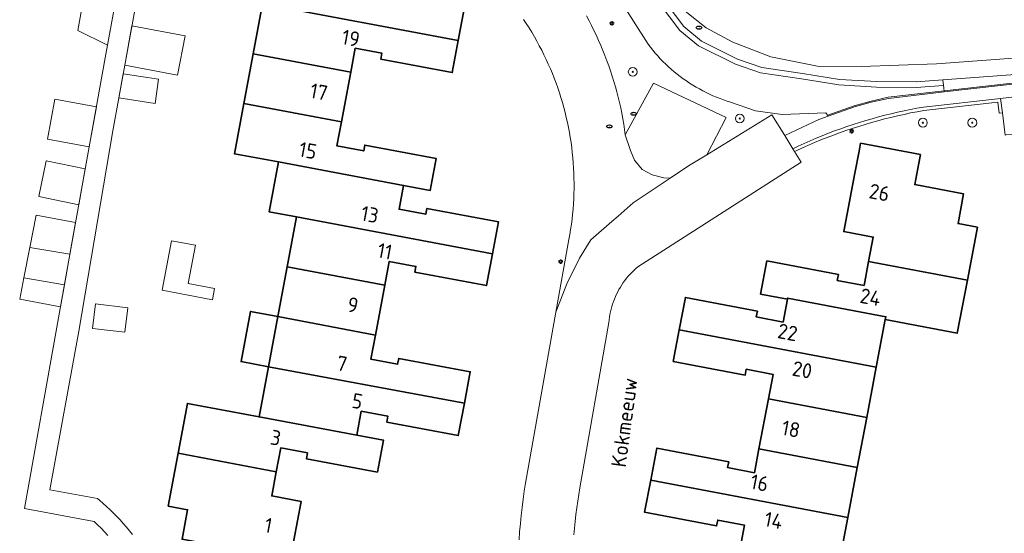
# Model space of a CAD drawing. Header units: metres. Extents: x 152610 to 160096, y 456114 to 462495.
# Tile 588 of 656: x 158714 to 158802, y 460687 to 460733. Entities that reach past the tile are written whole.
import ezdxf
from ezdxf.enums import TextEntityAlignment as Align

# ---------------------------------------------------------------- set-up
doc = ezdxf.new("R2010")
doc.units = ezdxf.units.M
doc.header["$LTSCALE"] = 0.5
doc.layers.get('0').update_dxf_attribs({"linetype": 'CONTINUOUS'})
for name, color, linetype, lineweight in [('B-PV-GR-BEPLANTING_CULTUUR_BOSPLANTSOEN-GV', 251, 'CONTINUOUS', 18), ('B-PV-GR-BOOM-S', 251, 'CONTINUOUS', 25), ('B-PV-GW-TALUD_KRUIN-G', 251, 'CONTINUOUS', 18), ('B-PV-IE-MEUBILAIR-S', 251, 'CONTINUOUS', 25), ('B-PV-IE-TERREINAFSCHEIDING_KUNSTMATIG_HEKWERK-G', 251, 'IE-TERREINAFSCHEIDING_KUNSTMATIG-SO', 18), ('B-PV-IE-TERREINAFSCHEIDING_KUNSTMATIG_MUUR-GV', 251, 'CONTINUOUS', 18), ('B-PV-OG-BEBOUWING-GV', 6, 'CONTINUOUS', 35), ('B-PV-OG-BEBOUWING-T18', 1, 'CONTINUOUS', 18), ('B-PV-OG-BEBOUWING_OVERBOUWING-GV', 251, 'CONTINUOUS', 18), ('B-PV-OG-BEBOUWING_SCHUUR-GV', 251, 'CONTINUOUS', 18), ('B-PV-OG-TERREIN_BEGROEID-GV', 251, 'CONTINUOUS', 18), ('B-PV-OG-TERREIN_OEVER-GV', 251, 'CONTINUOUS', 18), ('B-PV-OG-TOPOGRAFIE-T18', 1, 'CONTINUOUS', 18), ('B-PV-OG-WATER_SLOOT-GV', 251, 'CONTINUOUS', 18), ('B-PV-VH-HALFVERHARDING_GRAVEL-GV', 251, 'CONTINUOUS', 18), ('B-PV-VH-OPENVERHARDING_BETONSTRAATSTEEN-GV', 251, 'CONTINUOUS', 18), ('B-PV-VH-OPENVERHARDING_STRAATBAKSTEEN-GV', 251, 'CONTINUOUS', 18), ('B-PV-VH-OPENVERHARDING_TEGEL-GV', 251, 'CONTINUOUS', 18)]:
    doc.layers.add(name, color=color, linetype=linetype, lineweight=lineweight)
doc.styles.add('NLCS-ISO', font='NLCS-ISO.ttf')
doc.styles.add('NLCS-ISO-M750-T18', font='NLCS-ISO.ttf', dxfattribs={"height": 1.35})
doc.linetypes.add('IE-TERREINAFSCHEIDING_KUNSTMATIG-SO', pattern='A,4,[82,NLCS.SHX,S=0.75,R=90,X=0,Y=0],4,-2', length=10)

# ---------------------------------------------------------------- blocks, each defined once
blk = doc.blocks.new('SIE-MEUBILAIR_PAAL_LICHTMAST-SO')
for points in [[(-0.62, 0), (-1, 0)], [(-0.71, 0.71), (-0.44, 0.44)], [(0, 1), (0, 0.62)], [(0.44, 0.44), (0.71, 0.71)], [(1, 0), (0.62, 0)], [(-0.71, -0.71), (-0.44, -0.44)], [(0, -0.62), (0, -1)], [(0.44, -0.44), (0.71, -0.71)]]:
    blk.add_lwpolyline(points)
blk.add_circle((0, 0), 0.5)
blk = doc.blocks.new('SIE-MEUBILAIR_PUT_RIOOLPUT-SO')
blk.add_ellipse((0, 0), major_axis=(1.25, 0), ratio=0.54)
at = {"style": 'NLCS-ISO'}
blk.add_text('ri', height=0.75, dxfattribs=at).set_placement((-0.04, 0.07), align=Align.MIDDLE_CENTER)
blk = doc.blocks.new('SGR-BOOM_GBKN-SO')
at = {"linetype": 'ByBlock', "lineweight": 18}
h = blk.add_hatch(color=0, dxfattribs=at)
h.dxf.hatch_style = 1
edge = h.paths.add_edge_path()
edge.add_arc((0, 0), 0.25, 0, 360)
at = {"color": 0, "linetype": 'ByBlock', "lineweight": 18}
for radius in [2, 0.25]:
    blk.add_circle((0, 0), radius, dxfattribs=at)
at = {"color": 0, "linetype": 'ByBlock', "lineweight": 18, "style": 'NLCS-ISO'}
blk.add_attdef('SOORT', (2.5, 0), '', height=1.5, dxfattribs=at)

msp = doc.modelspace()

# ---------------------------------------------------------------- linework, layer by layer
at = {"layer": 'B-PV-GR-BEPLANTING_CULTUUR_BOSPLANTSOEN-GV', "flags": 128}
for points in [[(158767.49, 460735.649), (158770.321, 460731.134), (158770.53, 460730.862), (158770.746, 460730.595), (158770.967, 460730.332), (158771.195, 460730.076), (158771.429, 460729.824), (158771.668, 460729.578), (158771.913, 460729.338), (158772.164, 460729.103), (158772.42, 460728.874), (158772.681, 460728.652), (158772.948, 460728.435), (158773.219, 460728.225), (158773.495, 460728.021), (158773.776, 460727.824), (158774.062, 460727.633), (158774.352, 460727.449), (158774.646, 460727.272), (158774.944, 460727.101), (158775.245, 460726.938), (158775.551, 460726.782), (158775.86, 460726.633), (158776.173, 460726.491), (158776.489, 460726.356), (158776.808, 460726.229), (158777.13, 460726.109), (158777.454, 460725.997), (158777.75, 460725.902), (158779.997, 460725.142), (158782.395, 460724.783), (158786.328, 460724.94), (158786.553, 460724.646), (158788.914, 460725.482), (158790.438, 460725.902), (158791.979, 460726.251), (158797.015, 460726.826), (158796.965, 460727.203), (158796.935, 460727.425), (158794.486, 460727.242), (158790.908, 460727.258), (158787.505, 460727.458), (158784.159, 460728.001), (158780.449, 460728.546), (158778.199, 460729.335), (158774.875, 460730.981), (158773.192, 460732.362), (158769.358, 460737.438)], [(158764.77, 460733.68), (158765.004, 460733.245), (158765.231, 460732.808), (158765.451, 460732.366), (158765.663, 460731.921), (158765.869, 460731.472), (158766.067, 460731.021), (158766.257, 460730.566), (158766.441, 460730.108), (158766.616, 460729.647), (158766.785, 460729.183), (158766.945, 460728.717), (158767.099, 460728.248), (158767.244, 460727.777), (158767.382, 460727.303), (158767.512, 460726.827), (158767.635, 460726.35), (158767.749, 460725.87), (158767.856, 460725.388), (158767.955, 460724.905), (158768.047, 460724.42), (158768.13, 460723.934), (158768.205, 460723.447), (158768.273, 460722.958), (158770.817, 460727.616), (158777.375, 460724.525), (158775.629, 460721.169), (158781.476, 460724.782), (158782.632, 460722.903), (158785.709, 460724.347), (158786.553, 460724.646), (158786.328, 460724.94), (158782.395, 460724.783), (158779.997, 460725.142), (158777.75, 460725.902), (158777.454, 460725.997), (158777.13, 460726.109), (158776.808, 460726.229), (158776.489, 460726.356), (158776.173, 460726.491), (158775.86, 460726.633), (158775.551, 460726.782), (158775.245, 460726.938), (158774.944, 460727.101), (158774.646, 460727.272), (158774.352, 460727.449), (158774.062, 460727.633), (158773.776, 460727.824), (158773.495, 460728.021), (158773.219, 460728.225), (158772.948, 460728.435), (158772.681, 460728.652), (158772.42, 460728.874), (158772.164, 460729.103), (158771.913, 460729.338), (158771.668, 460729.578), (158771.429, 460729.824), (158771.195, 460730.076), (158770.967, 460730.332), (158770.746, 460730.595), (158770.53, 460730.862), (158770.321, 460731.134), (158767.49, 460735.649)]]:
    msp.add_lwpolyline(points, dxfattribs=at)
at = {"layer": 'B-PV-GW-TALUD_KRUIN-G', "flags": 128}
msp.add_lwpolyline([(158767.49, 460735.649), (158770.321, 460731.134), (158770.53, 460730.862), (158770.746, 460730.595), (158770.967, 460730.332), (158771.195, 460730.076), (158771.429, 460729.824), (158771.668, 460729.578), (158771.913, 460729.338), (158772.164, 460729.103), (158772.42, 460728.874), (158772.681, 460728.652), (158772.948, 460728.435), (158773.219, 460728.225), (158773.495, 460728.021), (158773.776, 460727.824), (158774.062, 460727.633), (158774.352, 460727.449), (158774.646, 460727.272), (158774.944, 460727.101), (158775.245, 460726.938), (158775.551, 460726.782), (158775.86, 460726.633), (158776.173, 460726.491), (158776.489, 460726.356), (158776.808, 460726.229), (158777.13, 460726.109), (158777.454, 460725.997), (158777.75, 460725.902), (158779.997, 460725.142), (158782.395, 460724.783), (158786.328, 460724.94), (158786.553, 460724.646), (158788.914, 460725.482), (158790.438, 460725.902), (158791.979, 460726.251), (158797.015, 460726.826)], dxfattribs=at)
at = {"layer": 'B-PV-IE-TERREINAFSCHEIDING_KUNSTMATIG_HEKWERK-G', "flags": 128}
msp.add_lwpolyline([(158834.213, 460728.142), (158834.12, 460728.181), (158833.701, 460728.344), (158833.28, 460728.499), (158832.856, 460728.648), (158832.43, 460728.788), (158832.001, 460728.922), (158831.569, 460729.046), (158831.135, 460729.164), (158830.7, 460729.274), (158830.262, 460729.376), (158829.823, 460729.47), (158829.382, 460729.556), (158828.94, 460729.635), (158828.496, 460729.705), (158828.051, 460729.767), (158827.605, 460729.822), (158827.158, 460729.869), (158826.711, 460729.907), (158826.263, 460729.938), (158825.814, 460729.96), (158825.365, 460729.975), (158824.916, 460729.981), (158824.467, 460729.98), (158824.018, 460729.97), (158823.568, 460729.952), (158823.12, 460729.927), (158822.673, 460729.893), (158822.225, 460729.851), (158821.778, 460729.801), (158821.333, 460729.744), (158820.888, 460729.679), (158820.446, 460729.605), (158820.423, 460729.601), (158807.168, 460728.086), (158804.73, 460727.808), (158797.004, 460726.925), (158791.962, 460726.35), (158790.414, 460725.999), (158788.884, 460725.577), (158786.52, 460724.74)], dxfattribs=at)
at = {"layer": 'B-PV-IE-TERREINAFSCHEIDING_KUNSTMATIG_MUUR-GV', "flags": 128}
msp.add_lwpolyline([(158802.245, 460724.961), (158802.091, 460726.251), (158795.132, 460725.456), (158794.548, 460725.354), (158793.965, 460725.244), (158793.384, 460725.126), (158792.805, 460725), (158792.227, 460724.866), (158791.651, 460724.725), (158791.078, 460724.576), (158790.506, 460724.419), (158789.936, 460724.254), (158789.369, 460724.082), (158788.804, 460723.902), (158788.241, 460723.714), (158787.681, 460723.519), (158787.124, 460723.317), (158786.57, 460723.106), (158786.018, 460722.889), (158785.47, 460722.664), (158784.924, 460722.431), (158784.382, 460722.192), (158783.843, 460721.945), (158783.362, 460721.717), (158783.519, 460721.462), (158783.679, 460721.537), (158784.227, 460721.79), (158784.779, 460722.035), (158785.334, 460722.272), (158785.893, 460722.503), (158786.454, 460722.726), (158787.018, 460722.942), (158787.585, 460723.15), (158788.155, 460723.35), (158788.727, 460723.543), (158789.302, 460723.729), (158789.879, 460723.906), (158790.458, 460724.076), (158791.04, 460724.239), (158791.624, 460724.393), (158792.21, 460724.54), (158792.797, 460724.679), (158793.387, 460724.811), (158793.978, 460724.934), (158794.571, 460725.05), (158795.165, 460725.158), (158801.829, 460725.92), (158801.949, 460724.925)], close=True, dxfattribs=at)
at = {"layer": 'B-PV-OG-BEBOUWING-GV', "flags": 128}
for points in [[(158745.215, 460737.511), (158745.233, 460737.608), (158736.432, 460739.257), (158736.382, 460738.99), (158735.588, 460734.767), (158753.226, 460731.459), (158753.761, 460734.309), (158747.326, 460735.516), (158744.924, 460735.966)], [(158753.226, 460731.459), (158735.588, 460734.767), (158734.743, 460730.274), (158743.545, 460728.624), (158743.945, 460730.76), (158746.348, 460730.311), (158746.249, 460729.782), (158752.685, 460728.577)], [(158743.545, 460728.624), (158734.743, 460730.274), (158733.898, 460725.783), (158742.704, 460724.132)], [(158742.704, 460724.132), (158733.898, 460725.783), (158733.048, 460721.268), (158737.03, 460720.521), (158748.293, 460718.41), (158750.696, 460717.959), (158751.234, 460720.831), (158744.798, 460722.038), (158744.7, 460721.511), (158742.297, 460721.961)], [(158794.869, 460721.187), (158789.466, 460722.215), (158789.331, 460721.507), (158788.952, 460719.513), (158787.955, 460714.256), (158790.614, 460713.749), (158790.198, 460711.56), (158799.09, 460709.865), (158799.999, 460714.647), (158798.251, 460714.977), (158798.758, 460717.648), (158794.355, 460718.485), (158794.723, 460720.419)], [(158748.293, 460718.41), (158737.03, 460720.521), (158736.189, 460716.028), (158738.646, 460715.568), (158756.299, 460712.259), (158756.837, 460715.129), (158750.392, 460716.339), (158750.293, 460715.811), (158747.891, 460716.262)], [(158756.299, 460712.259), (158738.646, 460715.568), (158737.804, 460711.075), (158746.61, 460709.425), (158747.011, 460711.564), (158749.413, 460711.114), (158749.313, 460710.587), (158755.759, 460709.378)], [(158787.473, 460710.385), (158781.03, 460711.608), (158780.465, 460708.624), (158782.879, 460708.165), (158782.898, 460708.263), (158791.75, 460706.581), (158791.7, 460706.316), (158798.181, 460705.085), (158799.09, 460709.865), (158790.198, 460711.56), (158789.786, 460709.395), (158787.372, 460709.853)], [(158746.61, 460709.425), (158737.804, 460711.075), (158736.966, 460706.6), (158745.769, 460704.933)], [(158780.174, 460707.092), (158773.696, 460708.323), (158773.14, 460705.398), (158790.885, 460702.025), (158791.7, 460706.316), (158791.75, 460706.581), (158782.898, 460708.263), (158782.879, 460708.165), (158782.488, 460706.102), (158780.073, 460706.561)], [(158736.966, 460706.6), (158734.509, 460707.061), (158733.662, 460702.539), (158736.119, 460702.079)], [(158745.769, 460704.933), (158736.966, 460706.6), (158736.119, 460702.079), (158753.773, 460698.782), (158754.304, 460701.617), (158747.861, 460702.822), (158747.762, 460702.297), (158745.36, 460702.747)], [(158790.885, 460702.025), (158773.14, 460705.398), (158772.599, 460702.55), (158779.076, 460701.321), (158779.177, 460701.849), (158781.592, 460701.39), (158781.175, 460699.193), (158790.027, 460697.51)], [(158753.773, 460698.782), (158736.119, 460702.079), (158735.273, 460697.559), (158744.079, 460695.91), (158744.481, 460698.06), (158746.883, 460697.609), (158746.784, 460697.081), (158753.229, 460695.875)], [(158790.027, 460697.51), (158781.175, 460699.193), (158780.316, 460694.676), (158789.169, 460692.993)], [(158735.273, 460697.559), (158728.824, 460698.767), (158727.982, 460694.275), (158736.828, 460692.613), (158737.232, 460694.767), (158739.634, 460694.318), (158739.535, 460693.788), (158745.944, 460692.589), (158746.48, 460695.46), (158744.079, 460695.91)], [(158777.596, 460693.515), (158771.116, 460694.748), (158770.565, 460691.852), (158788.311, 460688.478), (158789.169, 460692.993), (158780.316, 460694.676), (158779.908, 460692.526), (158777.493, 460692.986)], [(158736.828, 460692.613), (158727.982, 460694.275), (158727.091, 460689.52), (158728.83, 460689.195), (158728.332, 460686.538), (158738.087, 460684.709), (158739.066, 460689.939), (158736.42, 460690.436)], [(158788.311, 460688.478), (158770.565, 460691.852), (158770.017, 460688.966), (158776.496, 460687.733), (158776.597, 460688.263), (158779.012, 460687.804), (158778.619, 460685.743), (158778.6, 460685.645), (158787.453, 460683.962), (158787.503, 460684.227)]]:
    msp.add_lwpolyline(points, close=True, dxfattribs=at)
at = {"layer": 'B-PV-OG-BEBOUWING_OVERBOUWING-GV', "flags": 128}
for points in [[(158722.288, 460734.634), (158719.448, 460735.259), (158718.935, 460732.353), (158721.631, 460731.041)], [(158714.083, 460710.088), (158717.741, 460709.467), (158718.167, 460711.85), (158718.231, 460712.205), (158714.616, 460712.826)]]:
    msp.add_lwpolyline(points, close=True, dxfattribs=at)
at = {"layer": 'B-PV-OG-BEBOUWING_SCHUUR-GV', "flags": 128}
for points in [[(158728.608, 460731.874), (158723.825, 460732.788), (158723.241, 460729.578), (158723.182, 460729.252), (158727.933, 460728.344)], [(158726.228, 460727.975), (158723.036, 460728.452), (158722.643, 460726.287), (158725.902, 460725.799)], [(158720.626, 460725.483), (158716.886, 460726.17), (158716.225, 460722.572), (158719.976, 460721.883)], [(158719.618, 460719.896), (158716.098, 460720.622), (158715.436, 460717.409), (158719.036, 460716.667)], [(158714.616, 460712.826), (158718.231, 460712.205), (158718.75, 460715.081), (158715.181, 460715.728)], [(158729.535, 460713.025), (158727.384, 460713.43), (158726.542, 460708.966), (158731.085, 460708.109), (158731.275, 460709.122), (158728.884, 460709.573)], [(158717.741, 460709.467), (158714.083, 460710.088), (158713.708, 460708.161), (158717.384, 460707.468)], [(158723.442, 460707.395), (158720.537, 460707.74), (158720.274, 460705.526), (158723.179, 460705.181)]]:
    msp.add_lwpolyline(points, close=True, dxfattribs=at)
at = {"layer": 'B-PV-OG-TERREIN_BEGROEID-GV', "flags": 128}
msp.add_lwpolyline([(158769.358, 460737.438), (158773.192, 460732.362), (158774.875, 460730.981), (158778.199, 460729.335), (158780.449, 460728.546), (158784.159, 460728.001), (158787.505, 460727.458), (158790.908, 460727.258), (158794.486, 460727.242), (158796.935, 460727.425), (158796.869, 460727.921), (158794.468, 460727.742), (158790.924, 460727.758), (158787.56, 460727.955), (158784.236, 460728.495), (158780.569, 460729.034), (158778.393, 460729.797), (158775.148, 460731.404), (158773.555, 460732.711), (158769.783, 460737.701)], dxfattribs=at)
msp.add_lwpolyline([(158807.096, 460728.681), (158796.869, 460727.921), (158796.935, 460727.425), (158796.965, 460727.203), (158797.015, 460726.826), (158804.741, 460727.709), (158807.179, 460727.987), (158807.134, 460728.364)], close=True, dxfattribs=at)
at = {"layer": 'B-PV-OG-TERREIN_OEVER-GV', "flags": 128}
for points in [[(158769.783, 460737.701), (158773.555, 460732.711), (158775.148, 460731.404), (158778.393, 460729.797), (158780.569, 460729.034), (158784.236, 460728.495), (158787.56, 460727.955), (158790.924, 460727.758), (158794.468, 460727.742), (158796.869, 460727.921), (158807.096, 460728.681)], [(158805.264, 460730.03), (158796.302, 460729.374), (158789.535, 460729.124), (158785.587, 460729.159), (158781.396, 460729.98), (158777.971, 460731.305), (158775.572, 460732.591), (158773.677, 460734.099)]]:
    msp.add_lwpolyline(points, dxfattribs=at)
at = {"layer": 'B-PV-OG-WATER_SLOOT-GV', "flags": 128}
msp.add_lwpolyline([(158773.677, 460734.099), (158775.572, 460732.591), (158777.971, 460731.305), (158781.396, 460729.98), (158785.587, 460729.159), (158789.535, 460729.124), (158796.302, 460729.374), (158805.264, 460730.03)], dxfattribs=at)
at = {"layer": 'B-PV-VH-HALFVERHARDING_GRAVEL-GV', "flags": 128}
for points in [[(158723.878, 460686.972), (158723.606, 460687.304), (158723.328, 460687.631), (158723.044, 460687.953), (158722.754, 460688.269), (158722.458, 460688.58), (158722.156, 460688.886), (158721.849, 460689.185), (158721.536, 460689.479), (158721.218, 460689.767), (158720.894, 460690.049), (158720.722, 460690.195), (158716.409, 460690.974), (158719.04, 460705.293), (158722.103, 460723.319), (158723.241, 460729.578), (158725.378, 460741.329)], [(158723.226, 460739.757), (158721.424, 460729.91), (158718.167, 460711.85), (158717.059, 460705.648), (158714.133, 460689.293), (158720.432, 460688.121), (158720.731, 460687.83), (158721.04, 460687.519), (158721.343, 460687.202), (158721.64, 460686.879)]]:
    msp.add_lwpolyline(points, dxfattribs=at)
at = {"layer": 'B-PV-VH-OPENVERHARDING_BETONSTRAATSTEEN-GV', "flags": 128}
for points in [[(158759.1, 460733.37), (158759.355, 460732.985), (158759.603, 460732.595), (158759.844, 460732.202), (158760.079, 460731.804), (158760.306, 460731.403), (158760.527, 460730.997), (158760.74, 460730.588), (158760.947, 460730.175), (158761.146, 460729.759), (158761.338, 460729.339), (158761.523, 460728.916), (158761.7, 460728.49), (158761.87, 460728.061), (158762.032, 460727.629), (158762.187, 460727.194), (158762.335, 460726.757), (158762.475, 460726.317), (158762.607, 460725.874), (158762.731, 460725.43), (158762.848, 460724.983), (158762.957, 460724.535), (158763.058, 460724.084), (158763.151, 460723.632), (158763.237, 460723.179), (158763.315, 460722.724), (158763.384, 460722.267), (158763.446, 460721.81), (158763.5, 460721.352), (158763.546, 460720.892), (158763.584, 460720.432), (158763.614, 460719.972), (158763.636, 460719.511), (158763.65, 460719.049), (158763.656, 460718.588), (158763.654, 460718.126), (158763.644, 460717.665), (158763.626, 460717.203), (158763.6, 460716.743), (158763.566, 460716.282), (158763.524, 460715.823), (158763.474, 460715.364), (158763.416, 460714.906), (158763.35, 460714.449), (158763.277, 460713.993), (158763.195, 460713.539), (158762.024, 460706.992), (158762.99, 460709.553), (158764.139, 460711.85), (158765.16, 460713.508), (158767.074, 460715.167), (158767.629, 460715.648), (158768.988, 460716.826), (158772.311, 460719.049), (158771.735, 460719.094), (158770.708, 460719.364), (158769.803, 460719.849), (158769.101, 460720.68), (158768.738, 460721.562), (158768.273, 460722.958), (158768.205, 460723.447), (158768.13, 460723.934), (158768.047, 460724.42), (158767.955, 460724.905), (158767.856, 460725.388), (158767.749, 460725.87), (158767.635, 460726.35), (158767.512, 460726.827), (158767.382, 460727.303), (158767.244, 460727.777), (158767.099, 460728.248), (158766.945, 460728.717), (158766.785, 460729.183), (158766.616, 460729.647), (158766.441, 460730.108), (158766.257, 460730.566), (158766.067, 460731.021), (158765.869, 460731.472), (158765.663, 460731.921), (158765.451, 460732.366), (158765.231, 460732.808), (158765.004, 460733.245), (158764.77, 460733.68)], [(158763.635, 460686.928), (158763.689, 460687.536), (158763.751, 460688.143), (158763.822, 460688.75), (158763.9, 460689.355), (158763.986, 460689.96), (158764.08, 460690.563), (158764.182, 460691.165), (158766.784, 460706.071), (158766.808, 460706.307), (158766.841, 460706.546), (158766.881, 460706.784), (158766.929, 460707.021), (158766.985, 460707.256), (158767.049, 460707.489), (158767.12, 460707.719), (158767.199, 460707.948), (158767.286, 460708.173), (158767.38, 460708.396), (158767.481, 460708.615), (158767.589, 460708.83), (158767.705, 460709.043), (158767.827, 460709.251), (158767.957, 460709.455), (158768.093, 460709.654), (158768.235, 460709.849), (158768.384, 460710.039), (158768.539, 460710.224), (158768.7, 460710.404), (158768.867, 460710.578), (158769.04, 460710.747), (158769.218, 460710.91), (158769.402, 460711.067), (158784.109, 460720.503), (158783.519, 460721.462), (158783.362, 460721.717), (158782.632, 460722.903), (158781.476, 460724.782), (158775.629, 460721.169), (158773.98, 460720.166), (158772.311, 460719.049), (158768.988, 460716.826), (158767.629, 460715.648), (158767.074, 460715.167), (158765.16, 460713.508), (158764.139, 460711.85), (158762.99, 460709.553), (158762.024, 460706.992), (158759.27, 460691.592), (158759.164, 460690.864), (158759.067, 460690.135), (158758.977, 460689.405), (158758.895, 460688.674), (158758.821, 460687.942), (158758.755, 460687.209), (158758.697, 460686.476)]]:
    msp.add_lwpolyline(points, dxfattribs=at)
at = {"layer": 'B-PV-VH-OPENVERHARDING_STRAATBAKSTEEN-GV', "flags": 128}
msp.add_lwpolyline([(158804.741, 460727.709), (158797.015, 460726.826), (158791.979, 460726.251), (158790.438, 460725.902), (158788.914, 460725.482), (158786.553, 460724.646), (158785.709, 460724.347), (158782.632, 460722.903), (158783.362, 460721.717), (158783.843, 460721.945), (158784.382, 460722.192), (158784.924, 460722.431), (158785.47, 460722.664), (158786.018, 460722.889), (158786.57, 460723.106), (158787.124, 460723.317), (158787.681, 460723.519), (158788.241, 460723.714), (158788.804, 460723.902), (158789.369, 460724.082), (158789.936, 460724.254), (158790.506, 460724.419), (158791.078, 460724.576), (158791.651, 460724.725), (158792.227, 460724.866), (158792.805, 460725), (158793.384, 460725.126), (158793.965, 460725.244), (158794.548, 460725.354), (158795.132, 460725.456), (158802.091, 460726.251), (158804.884, 460726.573)], dxfattribs=at)
at = {"layer": 'B-PV-VH-OPENVERHARDING_TEGEL-GV', "flags": 128}
for points in [[(158768.273, 460722.958), (158768.738, 460721.562), (158769.101, 460720.68), (158769.803, 460719.849), (158770.708, 460719.364), (158771.735, 460719.094), (158772.311, 460719.049), (158773.98, 460720.166), (158775.629, 460721.169), (158777.375, 460724.525), (158770.817, 460727.616)], [(158805.039, 460725.297), (158804.884, 460726.573), (158802.091, 460726.251), (158802.245, 460724.961), (158802.49, 460722.95), (158802.597, 460722.963), (158803.158, 460723.031), (158804.633, 460723.209), (158805.282, 460723.288)]]:
    msp.add_lwpolyline(points, close=True, dxfattribs=at)

# ---------------------------------------------------------------- block references
at = {"layer": 'B-PV-GR-BOOM-S', "xscale": 0.2, "yscale": 0.2, "zscale": 0.2}
for p in [(158768.945, 460728.641), (158778.587, 460724.438), (158795.083, 460724.058), (158799.533, 460724.058)]:
    msp.add_blockref('SGR-BOOM_GBKN-SO', p, dxfattribs=at)
at = {"layer": 'B-PV-IE-MEUBILAIR-S', "xscale": 0.2, "yscale": 0.2, "zscale": 0.2}
for name, p in [('SIE-MEUBILAIR_PAAL_LICHTMAST-SO', (158767.063, 460733.016)), ('SIE-MEUBILAIR_PUT_RIOOLPUT-SO', (158774.915, 460732.62)), ('SIE-MEUBILAIR_PUT_RIOOLPUT-SO', (158769.02, 460724.863)), ('SIE-MEUBILAIR_PUT_RIOOLPUT-SO', (158766.838, 460723.726)), ('SIE-MEUBILAIR_PAAL_LICHTMAST-SO', (158788.663, 460723.296)), ('SIE-MEUBILAIR_PAAL_LICHTMAST-SO', (158762.44, 460711.541))]:
    msp.add_blockref(name, p, dxfattribs=at)

# ---------------------------------------------------------------- texts
at = {"layer": 'B-PV-OG-BEBOUWING-T18', "style": 'NLCS-ISO-M750-T18'}
for s, rotation, p in [('19', 349.3, (158743.548, 460731.672)), ('17', 349.4, (158740.667, 460726.838)), ('15', 349.4, (158739.677, 460721.551)), ('26', 349.2, (158791.167, 460717.769)), ('13', 349.4, (158745.26, 460715.795)), ('11', 349.4, (158746.612, 460712.473)), ('24', 349.3, (158790.363, 460708.347)), ('9', 349.4, (158743.732, 460707.639)), ('22', 349.2, (158782.901, 460705.174)), ('7', 349.4, (158742.743, 460702.354)), ('20', 349.2, (158784.214, 460701.796)), ('5', 349.4, (158744.134, 460698.977)), ('18', 349.2, (158783.201, 460696.467)), ('3', 349.4, (158736.781, 460695.678)), ('16', 349.2, (158780.364, 460691.613)), ('1', 349.4, (158736.119, 460687.784)), ('14', 349.2, (158781.637, 460688.23))]:
    msp.add_text(s, height=1.35, rotation=rotation, dxfattribs=at).set_placement(p, align=Align.MIDDLE)
at = {"layer": 'B-PV-OG-TOPOGRAFIE-T18', "style": 'NLCS-ISO-M750-T18'}
msp.add_text('Kokmeeuw', height=1.35, rotation=82.4, dxfattribs=at).set_placement((158768.177, 460697.051), align=Align.MIDDLE)

doc.saveas('drawing.dxf')
